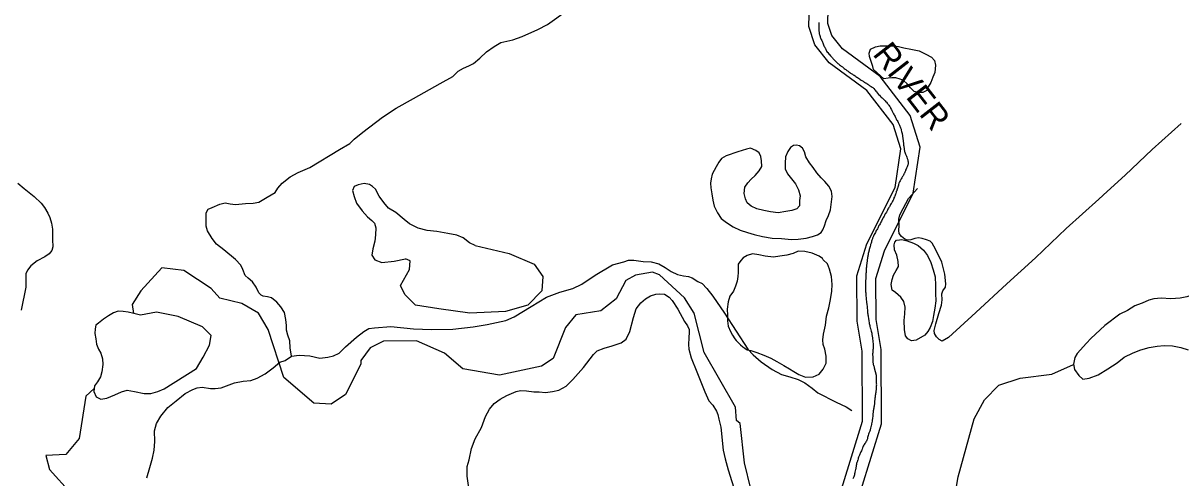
# Model space of a CAD drawing. Extents: x 2082433 to 2279600, y 546599 to 755198.
# Drawn here: x 2206062 to 2216083, y 604777 to 608709 of the extents above; entities that cross this region are included whole.
import ezdxf

# ---------------------------------------------------------------- set-up
doc = ezdxf.new("R2010")
doc.units = 0
for name, color, linetype in [('Exist Boundary Political Fire Districts', 7, 'Continuous'), ('Exist Hydrographic Creek Single Shore', 7, 'Continuous'), ('Exist Hydrographic Pond Under 1500 Sq Ft', 7, 'Continuous'), ('Exist Hydrographic River Shore', 7, 'Continuous'), ('Exist Hydrographic River Shore Label', 7, 'Continuous'), ('Exist Road Non-System Type 51', 7, 'Continuous')]:
    doc.layers.add(name, color=color, linetype=linetype)

msp = doc.modelspace()

# ---------------------------------------------------------------- linework, layer by layer
at = {"layer": 'Exist Boundary Political Fire Districts'}
for points in [[(2212949, 608716), (2212949, 608707), (2212949, 608697), (2212948, 608691), (2212948, 608683), (2212948, 608672), (2212948, 608666), (2212949, 608660), (2212949, 608650), (2212950, 608640), (2212951, 608634), (2212952, 608624), (2212953, 608618), (2212954, 608612), (2212957, 608602), (2212960, 608593), (2212962, 608588), (2212965, 608581), (2212968, 608573), (2212970, 608568), (2212974, 608558), (2212977, 608552), (2212980, 608546), (2212983, 608538), (2212987, 608530), (2212989, 608522), (2212993, 608514), (2212997, 608506), (2213000, 608501), (2213003, 608494), (2213006, 608489), (2213009, 608481), (2213013, 608474), (2213017, 608468), (2213022, 608459), (2213026, 608454), (2213033, 608446), (2213039, 608439), (2213044, 608434), (2213050, 608427), (2213055, 608422), (2213061, 608416), (2213067, 608409), (2213072, 608403), (2213079, 608396), (2213085, 608390), (2213092, 608382), (2213099, 608375), (2213105, 608369), (2213114, 608361), (2213120, 608357), (2213129, 608349), (2213138, 608342), (2213144, 608336), (2213154, 608330), (2213162, 608323), (2213168, 608317), (2213177, 608310), (2213183, 608307), (2213192, 608300), (2213202, 608293), (2213208, 608288), (2213217, 608281), (2213224, 608276), (2213234, 608272), (2213242, 608267), (2213248, 608263), (2213256, 608258), (2213263, 608253), (2213269, 608249), (2213277, 608243), (2213284, 608239), (2213301, 608227), (2213308, 608221), (2213317, 608217), (2213323, 608212), (2213332, 608207), (2213340, 608203), (2213345, 608198)], [(2213345, 608198), (2213353, 608193), (2213361, 608189), (2213366, 608186), (2213373, 608181)], [(2213373, 608181), (2213379, 608177), (2213385, 608172), (2213392, 608168), (2213397, 608165), (2213402, 608162), (2213412, 608156), (2213418, 608152), (2213422, 608148), (2213427, 608143), (2213432, 608136), (2213437, 608130), (2213444, 608121), (2213449, 608114), (2213457, 608103), (2213467, 608092), (2213474, 608085), (2213483, 608075), (2213490, 608070), (2213497, 608063), (2213503, 608057), (2213508, 608051), (2213515, 608046), (2213519, 608042), (2213524, 608036), (2213530, 608029), (2213534, 608025), (2213541, 608018), (2213546, 608011), (2213550, 608006), (2213556, 607999), (2213562, 607992), (2213566, 607985), (2213569, 607978), (2213571, 607973), (2213575, 607966), (2213577, 607961), (2213581, 607954), (2213584, 607947), (2213587, 607942), (2213590, 607936), (2213593, 607931), (2213597, 607924), (2213601, 607916), (2213604, 607910), (2213609, 607901), (2213613, 607893), (2213618, 607883), (2213623, 607874), (2213627, 607867), (2213632, 607858), (2213637, 607849), (2213640, 607843), (2213644, 607834), (2213648, 607828), (2213651, 607819), (2213653, 607813), (2213657, 607803), (2213661, 607792), (2213663, 607784), (2213666, 607773), (2213668, 607763), (2213670, 607756), (2213683, 607669), (2213683, 607659), (2213683, 607653), (2213684, 607645), (2213685, 607637), (2213687, 607631), (2213688, 607623), (2213689, 607614), (2213690, 607607), (2213692, 607599), (2213693, 607594), (2213696, 607586), (2213700, 607575), (2213702, 607570), (2213704, 607564), (2213707, 607559), (2213712, 607549), (2213715, 607539), (2213718, 607534), (2213720, 607527), (2213721, 607517), (2213722, 607511), (2213722, 607500), (2213722, 607490), (2213720, 607484), (2213717, 607475), (2213714, 607466), (2213710, 607460), (2213708, 607454), (2213705, 607447), (2213701, 607438), (2213700, 607433), (2213697, 607425), (2213695, 607420), (2213692, 607413), (2213689, 607409), (2213685, 607402)], [(2213685, 607402), (2213682, 607395), (2213680, 607390), (2213675, 607383), (2213671, 607377), (2213667, 607370), (2213662, 607363), (2213659, 607357), (2213656, 607350), (2213653, 607346), (2213649, 607338), (2213646, 607330), (2213643, 607324), (2213640, 607315), (2213638, 607308), (2213635, 607300), (2213633, 607292), (2213632, 607287), (2213630, 607281), (2213627, 607272), (2213625, 607266), (2213624, 607259), (2213620, 607252), (2213619, 607246), (2213616, 607237), (2213613, 607231), (2213610, 607222), (2213607, 607213), (2213604, 607206), (2213600, 607198), (2213598, 607192), (2213595, 607184), (2213592, 607178), (2213587, 607169), (2213583, 607162), (2213580, 607156), (2213576, 607149), (2213571, 607141), (2213568, 607135), (2213564, 607127), (2213560, 607121), (2213555, 607114), (2213552, 607109), (2213547, 607100), (2213544, 607092), (2213541, 607086), (2213537, 607079), (2213534, 607074), (2213529, 607066), (2213525, 607059), (2213522, 607054), (2213518, 607046), (2213514, 607041), (2213510, 607032), (2213506, 607025), (2213496, 607005), (2213492, 606998), (2213487, 606989), (2213484, 606983), (2213480, 606975), (2213474, 606964), (2213470, 606958), (2213467, 606951), (2213463, 606945), (2213459, 606936), (2213456, 606931), (2213452, 606923), (2213447, 606916), (2213443, 606907), (2213439, 606900), (2213434, 606891), (2213429, 606881), (2213425, 606875), (2213422, 606866), (2213420, 606860), (2213415, 606850), (2213413, 606843), (2213409, 606833), (2213406, 606823), (2213404, 606815), (2213401, 606805), (2213398, 606795), (2213396, 606788), (2213393, 606777), (2213392, 606770), (2213389, 606761), (2213386, 606752), (2213385, 606746), (2213383, 606738), (2213381, 606734), (2213380, 606727), (2213377, 606717), (2213376, 606711), (2213375, 606705), (2213374, 606697), (2213373, 606690), (2213372, 606681), (2213370, 606672), (2213369, 606665), (2213369, 606657)], [(2213369, 606657), (2213367, 606651), (2213367, 606644), (2213366, 606639), (2213365, 606633), (2213365, 606624), (2213363, 606618), (2213362, 606608), (2213361, 606600), (2213360, 606590), (2213359, 606579), (2213359, 606572), (2213358, 606563), (2213358, 606553), (2213357, 606545), (2213356, 606535), (2213356, 606527), (2213355, 606517), (2213355, 606500), (2213355, 606492), (2213354, 606485), (2213353, 606476), (2213353, 606451), (2213354, 606445), (2213354, 606436), (2213353, 606428), (2213354, 606417), (2213353, 606405), (2213354, 606396), (2213354, 606385), (2213356, 606376), (2213356, 606365), (2213356, 606357), (2213357, 606348), (2213358, 606337), (2213358, 606329), (2213359, 606316), (2213361, 606306), (2213362, 606293), (2213364, 606280), (2213365, 606272), (2213367, 606261), (2213368, 606252), (2213369, 606240), (2213370, 606229), (2213370, 606221), (2213371, 606211), (2213372, 606204), (2213373, 606195), (2213374, 606186), (2213375, 606178), (2213376, 606169), (2213378, 606158), (2213380, 606151), (2213382, 606139), (2213383, 606132), (2213385, 606120), (2213386, 606113), (2213389, 606102), (2213390, 606093), (2213391, 606085), (2213394, 606075), (2213397, 606067), (2213400, 606056), (2213402, 606046), (2213404, 606038), (2213407, 606027), (2213409, 606019), (2213412, 605999), (2213414, 605993), (2213415, 605982), (2213415, 605975), (2213417, 605965), (2213417, 605958), (2213418, 605949), (2213419, 605939), (2213419, 605933), (2213419, 605923), (2213420, 605917), (2213420, 605907), (2213420, 605898), (2213419, 605893), (2213418, 605884), (2213417, 605877), (2213417, 605867), (2213416, 605857), (2213415, 605849), (2213415, 605839), (2213416, 605831), (2213416, 605811), (2213416, 605805), (2213417, 605797), (2213417, 605792), (2213417, 605783), (2213418, 605774), (2213420, 605768), (2213421, 605758), (2213423, 605752), (2213425, 605743), (2213427, 605737)], [(2213427, 605737), (2213429, 605728), (2213446, 605664), (2213446, 605655), (2213446, 605645), (2213446, 605639), (2213446, 605630), (2213446, 605624), (2213446, 605603), (2213447, 605597), (2213448, 605591), (2213447, 605581), (2213448, 605572), (2213447, 605566), (2213447, 605551), (2213447, 605544), (2213445, 605536), (2213444, 605530), (2213443, 605521), (2213442, 605514), (2213441, 605505), (2213439, 605497), (2213438, 605490), (2213437, 605481), (2213436, 605474), (2213435, 605466), (2213434, 605458), (2213433, 605453), (2213432, 605440), (2213432, 605434), (2213431, 605428), (2213430, 605421), (2213430, 605412), (2213429, 605406), (2213427, 605396), (2213425, 605387), (2213425, 605380), (2213423, 605371), (2213422, 605364), (2213421, 605355), (2213420, 605348), (2213419, 605339), (2213418, 605332), (2213418, 605327), (2213417, 605315), (2213416, 605307), (2213414, 605297), (2213414, 605289), (2213412, 605277), (2213410, 605268), (2213407, 605256), (2213406, 605245), (2213404, 605237), (2213401, 605228), (2213401, 605223), (2213399, 605217), (2213398, 605207), (2213396, 605201), (2213394, 605196), (2213393, 605189), (2213390, 605181), (2213388, 605175), (2213385, 605168), (2213383, 605162), (2213380, 605155), (2213376, 605144), (2213373, 605133), (2213372, 605127), (2213370, 605120), (2213370, 605114), (2213367, 605108), (2213365, 605104), (2213361, 605094), (2213357, 605087), (2213352, 605081), (2213348, 605075), (2213343, 605066), (2213339, 605059), (2213334, 605051), (2213331, 605042), (2213328, 605035), (2213325, 605026), (2213322, 605018), (2213318, 605010), (2213314, 605002), (2213310, 604996), (2213306, 604987), (2213303, 604981), (2213300, 604972), (2213297, 604962), (2213294, 604956), (2213291, 604948), (2213289, 604941), (2213287, 604931), (2213284, 604927), (2213283, 604921), (2213281, 604915), (2213279, 604910), (2213276, 604900), (2213275, 604891)], [(2213275, 604891), (2213274, 604883), (2213272, 604873), (2213271, 604865), (2213269, 604855), (2213267, 604848), (2213265, 604837), (2213262, 604827), (2213261, 604820), (2213259, 604811), (2213257, 604804), (2213254, 604795), (2213251, 604786), (2213249, 604780), (2213243, 604769)]]:
    msp.add_lwpolyline(points, dxfattribs=at)
at = {"layer": 'Exist Hydrographic Creek Single Shore'}
for points in [[(2212269, 605246), (2212236, 605273), (2212227, 605388), (2211957, 605862), (2211871, 606202), (2211787, 606335), (2211569, 606533), (2211511, 606557), (2211361, 606530), (2211278, 606483), (2211196, 606324), (2211063, 606221), (2210847, 606187), (2210756, 606077), (2210649, 605810), (2210550, 605743), (2210184, 605665), (2209867, 605721), (2209708, 605855), (2209466, 605962), (2209182, 605958), (2209066, 605901), (2208984, 605791), (2208984, 605759), (2208852, 605499), (2208728, 605413), (2208578, 605422), (2208318, 605644), (2208182, 606060), (2208098, 606200), (2207956, 606284), (2207764, 606331), (2207688, 606415), (2207454, 606570), (2207262, 606594), (2207080, 606394), (2207006, 606277), (2207016, 606199)], [(2213885, 602873), (2214067, 602976), (2214141, 603145), (2214158, 604312), (2214131, 604651), (2214155, 604785), (2214293, 605287), (2214384, 605452), (2214508, 605578), (2214691, 605640), (2214965, 605673), (2215155, 605757)], [(2206677, 605550), (2206603, 605482), (2206548, 605116), (2206432, 604980), (2206257, 604971)], [(2212416, 604456), (2212305, 604907), (2212269, 605246)]]:
    msp.add_lwpolyline(points, dxfattribs=at)
at = {"layer": 'Exist Hydrographic Pond Under 1500 Sq Ft'}
for points in [[(2213513, 608228), (2213424, 608308), (2213416, 608333), (2213408, 608359), (2213400, 608387), (2213388, 608421), (2213386, 608449), (2213397, 608483), (2213441, 608503), (2213481, 608514), (2213545, 608512), (2213601, 608514), (2213639, 608507), (2213685, 608497), (2213745, 608485), (2213817, 608470), (2213875, 608442), (2213924, 608415), (2213952, 608385), (2213958, 608345), (2213953, 608281), (2213937, 608241), (2213919, 608195), (2213897, 608157), (2213884, 608127), (2213850, 608108), (2213808, 608108), (2213776, 608118), (2213742, 608150), (2213713, 608184), (2213683, 608213), (2213653, 608225), (2213617, 608237), (2213581, 608236), (2213551, 608234), (2213513, 608228)], [(2212017, 607364), (2212012, 607326), (2212014, 607286), (2212023, 607232), (2212031, 607178), (2212043, 607127), (2212071, 607070), (2212104, 607019), (2212151, 606985), (2212207, 606949), (2212269, 606920), (2212333, 606898), (2212389, 606881), (2212463, 606863), (2212545, 606850), (2212627, 606847), (2212713, 606839), (2212771, 606842), (2212839, 606850), (2212895, 606864), (2212939, 606879), (2212969, 606899), (2212984, 606923), (2212998, 606957), (2213012, 607003), (2213032, 607047), (2213051, 607095), (2213066, 607211), (2213058, 607257), (2213036, 607299), (2213001, 607339), (2212970, 607372), (2212933, 607415), (2212899, 607460), (2212870, 607502), (2212838, 607552), (2212824, 607596), (2212808, 607627), (2212783, 607647), (2212755, 607655), (2212731, 607651), (2212704, 607635), (2212680, 607599), (2212662, 607552), (2212658, 607499), (2212659, 607449), (2212679, 607405), (2212713, 607363), (2212746, 607319), (2212774, 607267), (2212788, 607217), (2212783, 607174), (2212781, 607128), (2212759, 607103), (2212717, 607089), (2212664, 607080), (2212596, 607070), (2212531, 607076), (2212474, 607089), (2212413, 607103), (2212363, 607127), (2212329, 607156), (2212315, 607190), (2212303, 607236), (2212310, 607290), (2212336, 607328), (2212364, 607361), (2212398, 607393), (2212433, 607431), (2212455, 607469), (2212454, 607517), (2212448, 607557), (2212434, 607587), (2212404, 607609), (2212358, 607628), (2212322, 607620), (2212248, 607597), (2212146, 607561), (2212108, 607539), (2212083, 607506), (2212061, 607466), (2212043, 607434), (2212027, 607404), (2212017, 607364)], [(2209975, 606785), (2209925, 606808), (2209870, 606852), (2209816, 606875), (2209738, 606891), (2209644, 606908), (2209558, 606915), (2209480, 606935), (2209407, 606974), (2209359, 607012), (2209287, 607071), (2209225, 607109), (2209184, 607157), (2209144, 607212), (2209111, 607272), (2209087, 607296), (2209059, 607314), (2209013, 607323), (2208963, 607311), (2208926, 607295), (2208914, 607263), (2208926, 607209), (2208948, 607151), (2208997, 607087), (2209043, 607034), (2209080, 607002)], [(2209080, 607002), (2209102, 606980), (2209116, 606938), (2209113, 606878), (2209107, 606824), (2209089, 606758), (2209081, 606702), (2209106, 606662), (2209168, 606639), (2209272, 606650), (2209372, 606670)], [(2213715, 606826), (2213769, 606805), (2213809, 606787), (2213855, 606747), (2213891, 606699), (2213918, 606638), (2213940, 606576), (2213955, 606514), (2213959, 606440), (2213959, 606372), (2213962, 606308), (2213953, 606244), (2213943, 606180), (2213933, 606128), (2213914, 606078), (2213892, 606042), (2213866, 606012), (2213793, 605967), (2213751, 605963), (2213719, 605978), (2213700, 606006), (2213692, 606060), (2213689, 606138), (2213693, 606196), (2213697, 606254), (2213684, 606302), (2213660, 606338), (2213614, 606379), (2213584, 606401), (2213575, 606449), (2213583, 606493), (2213597, 606529), (2213620, 606571), (2213638, 606606), (2213636, 606647), (2213624, 606704), (2213605, 606749), (2213601, 606793), (2213607, 606815), (2213623, 606831), (2213649, 606836), (2213669, 606838), (2213715, 606826)], [(2209975, 606785), (2210268, 606717), (2210484, 606625), (2210561, 606517), (2210553, 606393), (2210430, 606270), (2210237, 606216), (2209929, 606201), (2209659, 606239), (2209459, 606270), (2209366, 606363), (2209328, 606440), (2209405, 606578), (2209412, 606655), (2209372, 606670)], [(2212223, 605980), (2212234, 605966), (2212251, 605946), (2212271, 605927), (2212291, 605911), (2212310, 605899), (2212330, 605885), (2212360, 605877), (2212412, 605862), (2212474, 605838), (2212534, 605812), (2212586, 605783), (2212646, 605749), (2212695, 605720), (2212733, 605696), (2212777, 605670), (2212833, 605648), (2212901, 605651), (2212953, 605673), (2212987, 605717), (2213012, 605770), (2213014, 605828), (2213001, 605889), (2212987, 605929), (2212983, 605969), (2212990, 606019), (2213006, 606098), (2213015, 606174), (2213035, 606247), (2213049, 606318), (2213062, 606390), (2213064, 606450), (2213059, 606518), (2213043, 606582), (2213024, 606627), (2212986, 606663), (2212980, 606673), (2212952, 606695), (2212892, 606720), (2212828, 606734), (2212770, 606736), (2212728, 606717), (2212672, 606703), (2212612, 606694), (2212556, 606686), (2212486, 606694), (2212430, 606705), (2212376, 606713), (2212330, 606700), (2212295, 606680), (2212273, 606656), (2212252, 606626), (2212251, 606592), (2212251, 606554), (2212247, 606518), (2212242, 606478), (2212228, 606434), (2212210, 606392), (2212178, 606347), (2212165, 606298), (2212155, 606237), (2212158, 606183), (2212158, 606134), (2212166, 606088), (2212185, 606042), (2212201, 606012), (2212223, 605980)], [(2216867, 606020), (2216872, 606036), (2216886, 606096), (2216894, 606150), (2216890, 606192), (2216869, 606222), (2216815, 606248), (2216751, 606273), (2216687, 606309), (2216617, 606334), (2216531, 606366), (2216462, 606381), (2216391, 606385), (2216311, 606386), (2216243, 606380), (2216189, 606361), (2216135, 606341), (2216077, 606332), (2215997, 606326), (2215913, 606332), (2215849, 606325), (2215805, 606313), (2215747, 606288), (2215708, 606274)], [(2206691, 606096), (2206685, 606066), (2206681, 606026), (2206692, 605980), (2206698, 605932), (2206714, 605890), (2206733, 605856), (2206749, 605806), (2206751, 605756), (2206742, 605694), (2206730, 605650), (2206704, 605608), (2206680, 605572), (2206673, 605524), (2206695, 605478), (2206733, 605456), (2206787, 605467), (2206855, 605495), (2206914, 605520), (2206963, 605534), (2207027, 605524), (2207110, 605507), (2207167, 605507), (2207229, 605524), (2207282, 605548), (2207561, 605722), (2207621, 605820), (2207674, 605925), (2207689, 606007), (2207614, 606082), (2207404, 606172), (2207216, 606210), (2207078, 606185), (2207020, 606198), (2206970, 606210), (2206928, 606215), (2206884, 606217), (2206844, 606203), (2206800, 606179), (2206757, 606148), (2206713, 606114), (2206691, 606096)], [(2215708, 606274), (2215684, 606264), (2215620, 606225), (2215556, 606191), (2215425, 606094), (2215304, 605982), (2215266, 605943), (2215187, 605853), (2215165, 605818), (2215155, 605761), (2215157, 605745)], [(2215157, 605745), (2215162, 605715), (2215200, 605663), (2215236, 605631), (2215290, 605638), (2215368, 605668), (2215450, 605719), (2215531, 605771), (2215593, 605820), (2215671, 605858), (2215737, 605884), (2215808, 605903), (2215878, 605917), (2215938, 605920), (2216012, 605918), (2216082, 605905), (2216146, 605883)], [(2206257, 604971), (2206291, 604849), (2206476, 604642), (2206501, 604582), (2206477, 604464), (2206264, 604056), (2206283, 603639), (2206126, 602313), (2206061, 601937), (2205633, 601750), (2205473, 601536), (2205071, 601295), (2204670, 601081), (2204429, 600867), (2204376, 600627), (2204269, 600600), (2204001, 600734), (2203653, 601098)]]:
    msp.add_lwpolyline(points, dxfattribs=at)
at = {"layer": 'Exist Hydrographic River Shore'}
for points in [[(2213884, 602857), (2213913, 603668), (2213728, 604030), (2213386, 604369), (2213322, 604523), (2213314, 604668), (2213492, 605243), (2213488, 605886), (2213445, 606146), (2213442, 606500), (2213518, 606739), (2213767, 607239), (2213828, 607637), (2213741, 607910), (2213481, 608247), (2213154, 608487), (2213061, 608601), (2213027, 608705), (2213040, 609205), (2212999, 609407)], [(2213720, 602863), (2213747, 603631), (2213594, 603932), (2213248, 604276), (2213160, 604486), (2213148, 604689), (2213328, 605268), (2213324, 605872), (2213281, 606132), (2213278, 606525), (2213366, 606801), (2213609, 607289), (2213660, 607623), (2213593, 607832), (2213365, 608128), (2213040, 608367), (2212915, 608521), (2212863, 608681), (2212876, 609196), (2212872, 609254)]]:
    msp.add_lwpolyline(points, dxfattribs=at)
at = {"layer": 'Exist Road Non-System Type 51'}
for points in [[(2208386, 605828), (2208373, 605901), (2208371, 605963), (2208353, 606011), (2208340, 606053), (2208340, 606094), (2208336, 606147), (2208323, 606207), (2208292, 606256), (2208257, 606297), (2208211, 606335), (2208178, 606343), (2208138, 606348), (2208121, 606357), (2208103, 606376), (2208079, 606427), (2208048, 606473), (2208009, 606504), (2207985, 606528), (2207963, 606579), (2207945, 606615), (2207899, 606665), (2207798, 606748), (2207734, 606799), (2207699, 606847), (2207658, 606914), (2207647, 606952), (2207647, 607013), (2207647, 607068), (2207664, 607099), (2207697, 607114), (2207763, 607145), (2207811, 607154), (2207855, 607147), (2207901, 607140), (2207987, 607149), (2208053, 607151), (2208103, 607162), (2208173, 607203), (2208242, 607245), (2208266, 607282), (2208303, 607324), (2208373, 607381), (2208441, 607418), (2208542, 607462), (2208801, 607617), (2208891, 607669), (2208927, 607707), (2209001, 607766), (2209172, 607896), (2209291, 607974), (2209442, 608057), (2209671, 608186), (2209781, 608249), (2209827, 608293), (2209873, 608319), (2209919, 608339), (2209961, 608361), (2210015, 608407), (2210073, 608460), (2210138, 608506), (2210198, 608541), (2210301, 608566), (2210382, 608593), (2210518, 608654), (2210602, 608698), (2210775, 608821)], [(2216086, 607841), (2215836, 607616), (2215600, 607395), (2215446, 607252), (2215372, 607186), (2215091, 606932), (2214824, 606679), (2214577, 606455), (2214307, 606207), (2214073, 605992), (2214018, 605959), (2213992, 605972), (2213969, 605995), (2213951, 606025), (2213949, 606051), (2213961, 606108), (2213988, 606199), (2214010, 606269), (2214017, 606317), (2214014, 606367), (2214022, 606393), (2214045, 606425), (2214050, 606454), (2214040, 606538), (2214013, 606642), (2213958, 606755), (2213931, 606805), (2213912, 606823), (2213880, 606834), (2213843, 606848), (2213812, 606852), (2213780, 606847), (2213745, 606835), (2213718, 606831), (2213694, 606842), (2213664, 606865), (2213644, 606891), (2213642, 606916), (2213646, 606958), (2213643, 607013), (2213651, 607051), (2213678, 607106), (2213726, 607192), (2213804, 607279)], [(2206016, 607324), (2206071, 607279), (2206158, 607210), (2206218, 607152), (2206248, 607114), (2206276, 607066), (2206293, 607028), (2206308, 606978), (2206315, 606927), (2206315, 606839), (2206320, 606775), (2206310, 606742), (2206288, 606715), (2206249, 606687), (2206183, 606655), (2206127, 606610), (2206099, 606573), (2206086, 606541), (2206086, 606427), (2206045, 606228)], [(2208386, 605828), (2208450, 605838), (2208544, 605832), (2208630, 605812), (2208698, 605821), (2208749, 605832), (2208797, 605856), (2208852, 605909), (2208948, 605994), (2209010, 606043), (2209054, 606067), (2209104, 606074), (2209245, 606085), (2209440, 606066), (2209596, 606061), (2209781, 606064), (2209958, 606082), (2210079, 606102), (2210239, 606139), (2210312, 606170), (2210459, 606260), (2210593, 606340), (2210707, 606382), (2210819, 606415), (2210898, 606452), (2211012, 606529), (2211164, 606618), (2211260, 606646), (2211302, 606660), (2211348, 606660), (2211429, 606649), (2211497, 606646), (2211563, 606628), (2211618, 606595), (2211671, 606560), (2211726, 606536), (2211778, 606525), (2211820, 606518), (2211853, 606507), (2211901, 606476), (2211939, 606457), (2211980, 606415), (2212031, 606347), (2212134, 606202), (2212336, 605891), (2212380, 605841), (2212450, 605781), (2212545, 605714), (2212626, 605671), (2212698, 605649), (2212771, 605627), (2212828, 605599), (2212891, 605551), (2212942, 605511), (2213100, 605430), (2213186, 605391), (2213236, 605360)], [(2209920, 604690), (2209906, 604792), (2209904, 604876), (2209922, 604932), (2209944, 605030), (2209974, 605113), (2210029, 605211), (2210065, 605307), (2210099, 605371), (2210139, 605421), (2210190, 605456), (2210250, 605490), (2210328, 605524), (2210366, 605532), (2210419, 605530), (2210481, 605522), (2210529, 605520), (2210584, 605516), (2210644, 605523), (2210698, 605535), (2210763, 605569), (2210819, 605627), (2210911, 605730), (2211000, 605843), (2211032, 605874), (2211090, 605898), (2211159, 605918), (2211239, 605944), (2211281, 605976), (2211313, 606043), (2211346, 606163), (2211368, 606238), (2211408, 606290)], [(2211408, 606290), (2211448, 606326), (2211492, 606350), (2211537, 606366), (2211573, 606368), (2211613, 606364), (2211655, 606339), (2211679, 606311), (2211728, 606237), (2211786, 606130), (2211812, 606092), (2211826, 606060), (2211826, 606036), (2211824, 605987), (2211820, 605931), (2211824, 605891), (2211844, 605816), (2211894, 605694), (2211963, 605520), (2211997, 605442), (2212031, 605405), (2212063, 605353), (2212075, 605325), (2212083, 605283), (2212101, 605214), (2212120, 605016), (2212140, 604942), (2212166, 604845), (2212228, 604645)], [(2207133, 604777), (2207159, 604865), (2207181, 604948), (2207197, 605016), (2207201, 605091), (2207199, 605184), (2207216, 605246), (2207254, 605309), (2207315, 605386), (2207385, 605443), (2207464, 605505), (2207530, 605542), (2207568, 605555), (2207611, 605560), (2207684, 605549), (2207723, 605549), (2207776, 605555), (2207892, 605598), (2207967, 605613), (2208033, 605618), (2208088, 605638), (2208156, 605675), (2208226, 605728), (2208285, 605776), (2208329, 605791), (2208386, 605828)]]:
    msp.add_lwpolyline(points, dxfattribs=at)

# ---------------------------------------------------------------- texts
at = {"layer": 'Exist Hydrographic River Shore Label'}
msp.add_text('RIVER', height=210, rotation=307.8207, dxfattribs=at).set_placement((2213409, 608440))

doc.saveas('drawing.dxf')
